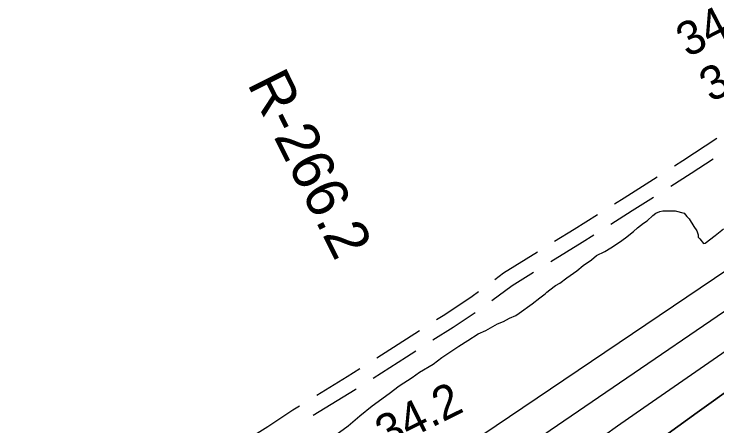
# Model space of a CAD drawing. Extents: x 3245246 to 3283090, y 806824 to 832173.
# Drawn here: x 3251976 to 3253367, y 818387 to 819201 of the extents above; entities that cross this region are included whole.
import ezdxf

# ---------------------------------------------------------------- set-up
doc = ezdxf.new("R2010")
doc.units = 0
for name, color, linetype in [('V-RIVR-RANG', 7, 'Continuous'), ('V-RIVR-RANG-IDEN', 7, 'Continuous'), ('V-ROAD-CNTR', 7, 'Continuous'), ('V-SITE-VEGE', 7, 'Continuous'), ('V-TOPO-DPTH', 7, 'Continuous'), ('V-TOPO-MAJR', 7, 'Continuous'), ('V-TOPO-MINR', 7, 'Continuous')]:
    doc.layers.add(name, color=color, linetype=linetype)

msp = doc.modelspace()

# ---------------------------------------------------------------- linework, layer by layer
at = {"layer": 'V-ROAD-CNTR'}
for points in [[(3253282.4, 818901.4), (3253299.4, 818912.2), (3253366.1, 818956.2)], [(3253275.1, 818861.2), (3253315.7, 818887), (3253359, 818915.6)], [(3253164.2, 818826.4), (3253183.2, 818838.3), (3253248.6, 818879.9)], [(3253156.8, 818786.4), (3253199.2, 818813), (3253241.3, 818839.7)], [(3253045.4, 818752.3), (3253084.3, 818776.4), (3253130.3, 818805.2)], [(3253037.9, 818712.4), (3253100.2, 818750.9), (3253122.9, 818765.1)], [(3252927.4, 818677.1), (3252944.7, 818690), (3253011.4, 818731.2)], [(3252921.3, 818635.2), (3252961.6, 818665.2), (3253003.9, 818691.3)], [(3252812.2, 818597.6), (3252828.2, 818607.8), (3252882.4, 818643.7), (3252895.3, 818653.2)], [(3252804.9, 818557.3), (3252844.6, 818582.7), (3252888.7, 818611.9)], [(3252694.2, 818522.3), (3252736.4, 818549.1), (3252778.5, 818576)], [(3252686.8, 818482.1), (3252752.6, 818523.8), (3252771.3, 818535.8)], [(3252575.4, 818448.3), (3252635.1, 818484.9), (3252660.4, 818500.9)], [(3252567.8, 818408.4), (3252651, 818459.4), (3252653.1, 818460.7)], [(3252457.5, 818372.8), (3252478.5, 818386.5), (3252527.6, 818419), (3252541.3, 818427.4)]]:
    msp.add_lwpolyline(points, dxfattribs=at)
at = {"layer": 'V-SITE-VEGE'}
for p, q in [((3253239.9, 818803.3), (3253245.7, 818807.9)), ((3253245.7, 818807.9), (3253253.9, 818811.4)), ((3253253.9, 818811.4), (3253259.7, 818812.6)), ((3253259.7, 818812.6), (3253271.3, 818812.6)), ((3253271.3, 818812.6), (3253284, 818812.6)), ((3253284, 818812.6), (3253301.5, 818808)), ((3253301.5, 818808), (3253307.3, 818801.1)), ((3253221.4, 818788.1), (3253228.4, 818792.8)), ((3253228.4, 818792.8), (3253239.9, 818803.3)), ((3253307.3, 818801.1), (3253311.9, 818796.5)), ((3253311.9, 818796.5), (3253321.2, 818781.4)), ((3253201.7, 818771.8), (3253209.8, 818778.8)), ((3253209.8, 818778.8), (3253221.4, 818788.1)), ((3253321.2, 818781.4), (3253327.1, 818773.3)), ((3253185.5, 818759), (3253201.7, 818771.8)), ((3253327.1, 818773.3), (3253329.4, 818765.1)), ((3253329.4, 818765.1), (3253329.4, 818760.5)), ((3253363.2, 818764), (3253379.5, 818776.8)), ((3253173.9, 818750.9), (3253185.5, 818759)), ((3253329.4, 818760.5), (3253332.9, 818757)), ((3253332.9, 818757), (3253339.9, 818747.8)), ((3253343.4, 818748.9), (3253363.2, 818764)), ((3253144.9, 818732.3), (3253156.5, 818739.3)), ((3253156.5, 818739.3), (3253173.9, 818750.9)), ((3253339.9, 818747.8), (3253343.4, 818748.9)), ((3253118.2, 818716), (3253128.7, 818724.1)), ((3253128.7, 818724.1), (3253144.9, 818732.3)), ((3253102, 818704.3), (3253118.2, 818716)), ((3253089.3, 818693.8), (3253102, 818704.3)), ((3253069.6, 818679.9), (3253089.3, 818693.8)), ((3253047.5, 818664.7), (3253055.6, 818669.4)), ((3253055.6, 818669.4), (3253069.6, 818679.9)), ((3253030.1, 818651.9), (3253035.9, 818656.6)), ((3253035.9, 818656.6), (3253047.5, 818664.7)), ((3253001.2, 818628.7), (3253016.2, 818640.3)), ((3253016.2, 818640.3), (3253026.7, 818648.4)), ((3253026.7, 818648.4), (3253030.1, 818651.9)), ((3252975.7, 818610), (3253001.2, 818628.7)), ((3252944.4, 818593.7), (3252956, 818600.7)), ((3252956, 818600.7), (3252968.7, 818605.4)), ((3252968.7, 818605.4), (3252975.7, 818610)), ((3252909.6, 818576.2), (3252932.8, 818589)), ((3252932.8, 818589), (3252944.4, 818593.7)), ((3252894.5, 818569.2), (3252909.6, 818576.2)), ((3252856.2, 818544.8), (3252873.6, 818556.4)), ((3252873.6, 818556.4), (3252894.5, 818569.2)), ((3252822.6, 818522.7), (3252856.2, 818544.8)), ((3252805.2, 818509.8), (3252822.6, 818522.7)), ((3252778.6, 818493.5), (3252805.2, 818509.8)), ((3252763.5, 818483.1), (3252778.6, 818493.5)), ((3252738, 818466.8), (3252763.5, 818483.1)), ((3252718.3, 818451.6), (3252738, 818466.8)), ((3252684.7, 818427.2), (3252718.3, 818451.6)), ((3252660.3, 818407.4), (3252684.7, 818427.2)), ((3252637.2, 818387.6), (3252660.3, 818407.4)), ((3252612.8, 818370.1), (3252637.2, 818387.6))]:
    msp.add_line(p, q, dxfattribs=at)
at = {"layer": 'V-TOPO-DPTH'}
msp.add_lwpolyline([(3251934.2, 817326.6), (3252004.9, 817378.1), (3252074.8, 817430.6), (3252144.2, 817483.8), (3252213.3, 817537.5), (3252282.4, 817591.1), (3252351.5, 817644.7), (3252420.7, 817698.2), (3252434.7, 817708.9), (3252510.5, 817768.1), (3252585.9, 817827.9), (3252660.7, 817888.6), (3252735, 817949.7), (3252806.6, 818009.3), (3252879.3, 818069.2), (3252952.5, 818128.6), (3253026.3, 818187.3), (3253100.6, 818245.4), (3253175.5, 818302.5), (3253251, 818358.9), (3253327.3, 818414.2), (3253404.2, 818468.8)], dxfattribs=at)
at = {"layer": 'V-TOPO-MAJR'}
msp.add_lwpolyline([(3253576.6, 818823.9), (3252848.9, 818332.7), (3252297.3, 817814.2), (3252283, 817800.9), (3252268.5, 817787.8), (3252253.9, 817774.9), (3252239.2, 817762.2), (3252224.3, 817749.6), (3252209.3, 817737.1), (3252194.2, 817724.8), (3252179.1, 817712.5), (3251754.8, 817370.6), (3251736.8, 817356.6), (3251718.5, 817342.9), (3251699.7, 817329.8), (3251680.7, 817317.1), (3251678.1, 817315.4), (3251660, 817304.2), (3251641.6, 817293.5), (3251622.9, 817283.4), (3251603.9, 817273.9), (3250890.4, 816932.3), (3250129.6, 816494.6), (3249416.3, 816154.1)], dxfattribs=at)
at = {"layer": 'V-TOPO-MINR'}
for points in [[(3253533.1, 818717.2), (3253036.7, 818378.1), (3253010.6, 818359.8), (3252984.7, 818341.2), (3252959.3, 818322.1), (3252934.1, 818302.6), (3252909.3, 818282.5), (3252884.8, 818262.2), (3252860.7, 818241.4), (3252836.9, 818220.3), (3252437.3, 817859.5), (3252404.1, 817830), (3252370.7, 817800.8), (3252336.9, 817772.1), (3252302.8, 817743.6), (3252268.5, 817715.5), (3252234.1, 817687.5), (3252199.5, 817659.7), (3252164.9, 817631.9), (3251886.6, 817410.5)], [(3253496.3, 818613.1), (3253221.7, 818423.4), (3253170, 818387), (3253118.7, 818350), (3253068.1, 818312), (3253018, 818273.5), (3252968.5, 818234.1), (3252919.3, 818194.2), (3252870.8, 818153.6), (3252822.7, 818112.5), (3252583, 817904.7), (3252529.8, 817859.2), (3252476.4, 817814.2), (3252422.3, 817769.8), (3252367.9, 817725.9), (3252313.2, 817682.3), (3252258.4, 817638.8), (3252203.6, 817595.5), (3252148.6, 817552.2), (3252018.7, 817450), (3251964.2, 817408)], [(3253404.2, 818468.8), (3253327.3, 818414.2), (3253251, 818358.9), (3253175.5, 818302.5), (3253100.6, 818245.4), (3253026.3, 818187.3), (3252952.5, 818128.6), (3252879.3, 818069.2), (3252806.6, 818009.3), (3252735, 817949.7), (3252660.7, 817888.6), (3252585.9, 817827.9), (3252510.5, 817768.1), (3252434.7, 817708.9), (3252420.7, 817698.2), (3252351.5, 817644.7), (3252282.4, 817591.1), (3252213.3, 817537.5), (3252144.2, 817483.8), (3252074.8, 817430.6), (3252004.9, 817378.1), (3251934.2, 817326.6)]]:
    msp.add_lwpolyline(points, dxfattribs=at)

# ---------------------------------------------------------------- texts
at = {"layer": 'V-RIVR-RANG'}
for s, rotation, p in [('34.0', 27.2583, (3253308.6, 819114.7)), ('34.0', 27.2583, (3253354.6, 819026)), ('34.2', 26.3983, (3252712.8, 818339.3))]:
    msp.add_text(s, height=67, rotation=rotation, dxfattribs=at).set_placement(p)
at = {"layer": 'V-RIVR-RANG-IDEN'}
for s, rotation, p in [('R-266.2', 296.5374, (3252436.7, 819064.1)), ('R-266.35', 296.9312, (3251709.4, 818647.5))]:
    msp.add_text(s, height=83, rotation=rotation, dxfattribs=at).set_placement(p)

doc.saveas('drawing.dxf')
